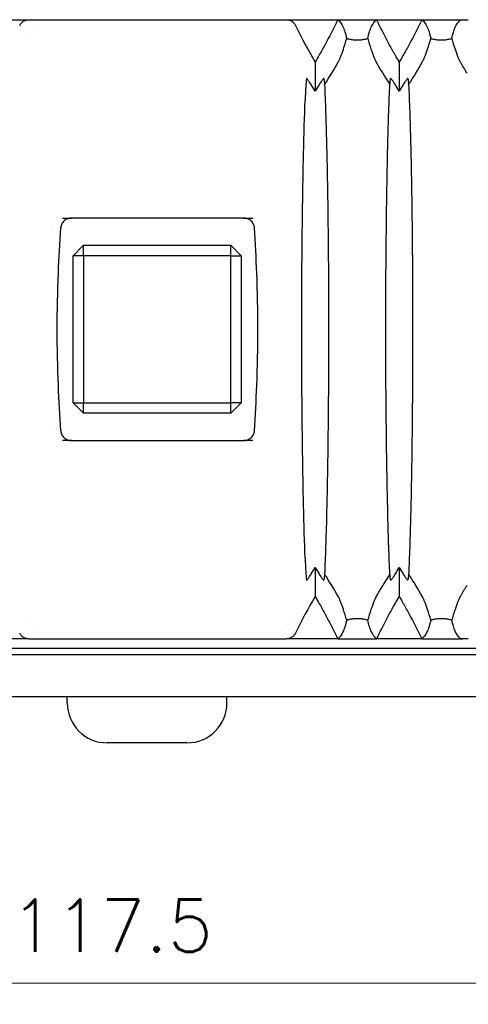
# Model space of a CAD drawing. Header units: millimetres. Extents: x 399 to 6076, y -1991 to 1602.
# Tile 259 of 324: x 5334 to 5355, y -247 to -200. Entities that reach past the tile are written whole.
import ezdxf

# ---------------------------------------------------------------- set-up
doc = ezdxf.new("R2010")
doc.units = ezdxf.units.MM
doc.layers.add('AM_5', color=3, linetype='Continuous', lineweight=25)
doc.layers.add('可見 (ISO)', color=7, linetype='Continuous', lineweight=25)
doc.styles.add('尺寸標註', font='romans.shx', dxfattribs={"bigfont": 'CHINESET.SHX'})
doc.dimstyles.new('CNS1$0', dxfattribs={"dimtxt": 2.5, "dimasz": 2.5, "dimexe": 1, "dimexo": 1, "dimgap": 1.5, "dimtad": 1, "dimtoh": 1, "dimdec": 1, "dimdsep": 46, "dimtxsty": '尺寸標註', "dimcen": 0, "dimclrd": 2, "dimclre": 2, "dimclrt": 1, "dimadec": 0, "dimazin": 2, "dimtp": 0.1, "dimtm": 0.1, "dimtfac": 0.71, "dimtdec": 1, "dimtmove": 0, "dimatfit": 0, "dimfxl": 0, "dimlwd": 13, "dimlwe": 13, "dimarcsym": 0})

# ---------------------------------------------------------------- blocks, each defined once
blk = doc.blocks.new('*D422')
at = {"layer": 'AM_5', "color": 2, "lineweight": 13}
for p, q in [((5279.53, -215.504), (5279.53, -246.661)), ((5397.05, -233.004), (5397.05, -246.661)), ((5282.03, -245.661), (5394.55, -245.661))]:
    blk.add_line(p, q, dxfattribs=at)
at = {"layer": 'AM_5', "color": 2}
for points in [[(5282.03, -245.245), (5282.03, -246.078), (5279.53, -245.661)], [(5394.55, -245.245), (5394.55, -246.078), (5397.05, -245.661)]]:
    blk.add_solid(points, dxfattribs=at)
at = {"layer": 'Defpoints', "color": 0}
for p in [(5279.53, -214.504), (5397.05, -232.004), (5397.05, -245.661)]:
    blk.add_point(p, dxfattribs=at)
at = {"layer": 'AM_5', "color": 1, "insert": (5338.29, -242.911), "char_height": 2.5, "attachment_point": 5, "style": '尺寸標註'}
blk.add_mtext('117.5', dxfattribs=at)

msp = doc.modelspace()

# ---------------------------------------------------------------- linework, layer by layer
at = {"layer": '可見 (ISO)'}
for p, q in [((5331.908, -199.754), (5334.36, -199.754)), ((5334.36, -199.754), (5346.601, -199.754)), ((5346.601, -199.754), (5349.052, -199.754)), ((5349.052, -199.754), (5350.908, -199.754)), ((5350.908, -199.754), (5353.052, -199.754)), ((5353.052, -199.754), (5354.989, -199.754)), ((5334.622, -200.104), (5334.622, -200.104)), ((5346.339, -200.104), (5346.339, -200.104)), ((5334.224, -200.504), (5334.223, -200.504)), ((5346.737, -200.504), (5346.737, -200.504)), ((5347.98, -201.773), (5347.98, -203.153)), ((5351.98, -201.773), (5351.98, -203.153)), ((5347.45, -203.504), (5347.45, -203.504)), ((5335.949, -209.204), (5336.386, -209.204)), ((5344.574, -209.204), (5336.386, -209.204)), ((5344.574, -209.204), (5345.011, -209.204)), ((5335.459, -209.663), (5335.459, -209.663)), ((5336.959, -210.504), (5336.459, -211.004)), ((5336.959, -210.504), (5343.959, -210.504)), ((5336.959, -211.004), (5336.959, -210.504)), ((5344.459, -211.004), (5343.959, -210.504)), ((5343.959, -211.004), (5343.959, -210.504)), ((5336.459, -218.004), (5336.459, -211.004)), ((5336.959, -211.004), (5336.459, -211.004)), ((5343.959, -211.004), (5336.959, -211.004)), ((5336.959, -211.004), (5336.959, -218.004)), ((5343.959, -218.004), (5343.959, -211.004)), ((5343.959, -211.004), (5344.459, -211.004)), ((5344.459, -211.004), (5344.459, -218.004)), ((5336.459, -218.004), (5336.959, -218.504)), ((5336.459, -218.004), (5336.959, -218.004)), ((5336.959, -218.004), (5343.959, -218.004)), ((5336.959, -218.504), (5336.959, -218.004)), ((5343.959, -218.504), (5344.459, -218.004)), ((5344.459, -218.004), (5343.959, -218.004)), ((5343.959, -218.504), (5343.959, -218.004)), ((5343.959, -218.504), (5336.959, -218.504)), ((5335.459, -219.346), (5335.459, -219.346)), ((5336.386, -219.804), (5335.949, -219.804)), ((5336.386, -219.804), (5344.574, -219.804)), ((5345.011, -219.804), (5344.574, -219.804)), ((5347.45, -225.504), (5347.45, -225.504)), ((5347.98, -225.856), (5347.98, -227.236)), ((5351.98, -225.856), (5351.98, -227.236)), ((5334.223, -228.504), (5334.224, -228.504)), ((5334.622, -228.904), (5334.622, -228.904)), ((5346.339, -228.904), (5346.339, -228.904)), ((5346.737, -228.504), (5346.737, -228.504)), ((5334.36, -229.254), (5331.908, -229.254)), ((5334.36, -229.254), (5346.601, -229.254)), ((5349.052, -229.254), (5346.601, -229.254)), ((5349.052, -229.254), (5350.908, -229.254)), ((5353.052, -229.254), (5350.908, -229.254)), ((5353.052, -229.254), (5354.989, -229.254)), ((5357.48, -229.704), (5293.48, -229.704)), ((5289.48, -230.004), (5361.48, -230.004)), ((5306.98, -232.004), (5382.05, -232.004)), ((5336.18, -232.304), (5336.18, -232.004)), ((5343.78, -232.304), (5343.78, -232.004)), ((5341.88, -234.204), (5338.08, -234.204))]:
    msp.add_line(p, q, dxfattribs=at)
for centre, start, end in [((5338.08, -232.304), 180, 270), ((5341.88, -232.304), 270, 0)]:
    msp.add_arc(centre, 1.9, start, end, dxfattribs=at)
for centre, major_axis, ratio, start_param, end_param in [((5368.762, -188.521), (5.381, -25.41), 0.942361, 4.975619, 5.052312), ((5326.766, -190.795), (24.612, -4.722), 0.903498, 5.933636, 5.989445), ((5373.195, -190.795), (-24.612, -4.722), 0.903498, 0.293741, 0.349549), ((5330.766, -190.795), (24.612, -4.722), 0.903498, 5.933636, 5.989445), ((5377.188, -190.812), (-24.614, -4.66), 0.903355, 0.295959, 0.320201), ((5391.134, -6007.506), (42.819, -5807.773), 0.004238, 3.172782, 3.17292), ((5326.766, -238.214), (24.612, 4.722), 0.903498, 0.293741, 0.349549), ((5373.195, -238.214), (-24.612, 4.722), 0.903498, 5.933636, 5.989445), ((5330.766, -238.214), (24.612, 4.722), 0.903498, 0.293741, 0.349549), ((5377.188, -238.197), (-24.614, 4.66), 0.903355, 5.962984, 5.987226), ((5368.767, -240.491), (-5.366, -25.417), 0.942457, 4.371872, 4.448555)]:
    msp.add_ellipse(centre, major_axis=major_axis, ratio=ratio, start_param=start_param, end_param=end_param, dxfattribs=at)
for points, knots in [([(5333.919, -200.028), (5333.939, -199.988), (5333.964, -199.951), (5334.025, -199.883), (5334.06, -199.853), (5334.139, -199.804), (5334.181, -199.785), (5334.27, -199.761), (5334.314, -199.754), (5334.36, -199.754)], [0, 0, 0, 0, 0.0135204, 0.0135204, 0.02746573, 0.02746573, 0.04149223, 0.04149223, 0.05500717, 0.05500717, 0.05500717, 0.05500717]), ([(5346.601, -199.754), (5346.646, -199.754), (5346.69, -199.761), (5346.778, -199.785), (5346.821, -199.804), (5346.9, -199.853), (5346.936, -199.883), (5346.996, -199.951), (5347.021, -199.988), (5347.041, -200.028)], [0.00000001, 0.00000001, 0.00000001, 0.00000001, 0.01347717, 0.01347717, 0.02746432, 0.02746432, 0.0414418, 0.0414418, 0.05499345, 0.05499345, 0.05499345, 0.05499345]), ([(5349.052, -199.754), (5348.888, -200.098), (5348.716, -200.439), (5348.448, -200.944), (5348.357, -201.112), (5348.217, -201.361), (5348.17, -201.444), (5348.076, -201.609), (5347.99, -201.757), (5347.98, -201.773)], [0.000001, 0.000001, 0.000001, 0.000001, 0.1158104, 0.1158104, 0.1736801, 0.1736801, 0.2025589, 0.2025589, 0.2315337, 0.2315337, 0.2315337, 0.2315337]), ([(5349.052, -199.754), (5349.147, -199.826), (5349.228, -199.937), (5349.37, -200.236), (5349.43, -200.424), (5349.48, -200.65)], [0.000001, 0.000001, 0.000001, 0.000001, 0.3426564, 0.3426564, 0.6852179, 0.6852179, 0.6852179, 0.6852179]), ([(5350.48, -200.65), (5350.53, -200.424), (5350.59, -200.236), (5350.732, -199.937), (5350.814, -199.826), (5350.908, -199.754)], [0.000001, 0.000001, 0.000001, 0.000001, 0.3426184, 0.3426184, 0.6852542, 0.6852542, 0.6852542, 0.6852542]), ([(5351.98, -201.773), (5351.971, -201.757), (5351.885, -201.609), (5351.79, -201.444), (5351.743, -201.361), (5351.604, -201.112), (5351.513, -200.944), (5351.244, -200.439), (5351.073, -200.098), (5350.908, -199.754)], [0.000001, 0.000001, 0.000001, 0.000001, 0.00576801, 0.00576801, 0.01151589, 0.01151589, 0.02303402, 0.02303402, 0.04608415, 0.04608415, 0.04608415, 0.04608415]), ([(5353.052, -199.754), (5352.888, -200.098), (5352.716, -200.439), (5352.448, -200.944), (5352.357, -201.112), (5352.217, -201.361), (5352.17, -201.444), (5352.076, -201.609), (5351.99, -201.757), (5351.98, -201.773)], [0.000001, 0.000001, 0.000001, 0.000001, 0.1158104, 0.1158104, 0.1736801, 0.1736801, 0.2025589, 0.2025589, 0.2315337, 0.2315337, 0.2315337, 0.2315337]), ([(5353.052, -199.754), (5353.147, -199.826), (5353.228, -199.937), (5353.37, -200.236), (5353.43, -200.424), (5353.48, -200.65)], [0.000001, 0.000001, 0.000001, 0.000001, 0.3426564, 0.3426564, 0.6852179, 0.6852179, 0.6852179, 0.6852179]), ([(5354.48, -200.65), (5354.527, -200.439), (5354.582, -200.261), (5354.712, -199.973), (5354.786, -199.863), (5354.87, -199.786)], [0.000001, 0.000001, 0.000001, 0.000001, 0.3193531, 0.3193531, 0.6386752, 0.6386752, 0.6386752, 0.6386752]), ([(5354.87, -199.786), (5354.877, -199.78), (5354.891, -199.775), (5354.935, -199.763), (5354.963, -199.758), (5354.989, -199.754)], [0, 0, 0, 0, 0.02411063, 0.02411063, 0.05134497, 0.05134497, 0.05134497, 0.05134497]), ([(5354.989, -199.754), (5355.026, -199.754), (5355.068, -199.754), (5355.155, -199.754), (5355.198, -199.754), (5355.249, -199.754), (5355.258, -199.754), (5355.266, -199.754)], [-0.0448, -0.0448, -0.0448, -0.0448, -0.02032633, -0.02032633, 0, 0, 0.00361115, 0.00361115, 0.00361115, 0.00361115]), ([(5349.088, -201.754), (5349.095, -201.742), (5349.102, -201.728), (5349.118, -201.699), (5349.125, -201.682), (5349.152, -201.624), (5349.171, -201.579), (5349.235, -201.422), (5349.281, -201.29), (5349.381, -200.984), (5349.435, -200.806), (5349.48, -200.65)], [0, 0, 0, 0, 0.0047042, 0.0047042, 0.0100974, 0.0100974, 0.0241052, 0.0241052, 0.0657013, 0.0657013, 0.1178924, 0.1178924, 0.1178924, 0.1178924]), ([(5349.48, -200.65), (5349.531, -200.664), (5349.59, -200.678), (5349.708, -200.699), (5349.764, -200.706), (5349.876, -200.715), (5349.927, -200.717), (5350.034, -200.717), (5350.086, -200.715), (5350.197, -200.706), (5350.254, -200.699), (5350.371, -200.678), (5350.43, -200.664), (5350.48, -200.65)], [-0.1247327, -0.1247327, -0.1247327, -0.1247327, -0.0982902, -0.0982902, -0.0783586, -0.0783586, -0.0623217, -0.0623217, -0.0462805, -0.0462805, -0.0263058, -0.0263058, -0.000001, -0.000001, -0.000001, -0.000001]), ([(5350.48, -200.65), (5350.526, -200.806), (5350.58, -200.985), (5350.68, -201.29), (5350.726, -201.422), (5350.789, -201.58), (5350.808, -201.624), (5350.835, -201.682), (5350.843, -201.699), (5350.858, -201.728), (5350.865, -201.742), (5350.872, -201.754)], [0.000001, 0.000001, 0.000001, 0.000001, 0.0714924, 0.0714924, 0.1277503, 0.1277503, 0.146606, 0.146606, 0.1538685, 0.1538685, 0.1602048, 0.1602048, 0.1602048, 0.1602048]), ([(5353.088, -201.754), (5353.095, -201.742), (5353.102, -201.728), (5353.118, -201.699), (5353.125, -201.682), (5353.152, -201.624), (5353.171, -201.579), (5353.235, -201.422), (5353.281, -201.29), (5353.381, -200.984), (5353.435, -200.806), (5353.48, -200.65)], [0, 0, 0, 0, 0.0047042, 0.0047042, 0.0100974, 0.0100974, 0.0241052, 0.0241052, 0.0657013, 0.0657013, 0.1178924, 0.1178924, 0.1178924, 0.1178924]), ([(5353.48, -200.65), (5353.531, -200.664), (5353.59, -200.678), (5353.708, -200.699), (5353.764, -200.706), (5353.876, -200.715), (5353.927, -200.717), (5354.034, -200.717), (5354.086, -200.715), (5354.197, -200.706), (5354.254, -200.699), (5354.371, -200.678), (5354.43, -200.664), (5354.48, -200.65)], [-0.1247327, -0.1247327, -0.1247327, -0.1247327, -0.0982902, -0.0982902, -0.0783586, -0.0783586, -0.0623217, -0.0623217, -0.0462805, -0.0462805, -0.0263058, -0.0263058, -0.000001, -0.000001, -0.000001, -0.000001]), ([(5354.48, -200.65), (5354.526, -200.806), (5354.58, -200.985), (5354.68, -201.29), (5354.726, -201.422), (5354.789, -201.58), (5354.808, -201.624), (5354.835, -201.682), (5354.843, -201.699), (5354.858, -201.728), (5354.865, -201.742), (5354.872, -201.754)], [0.000001, 0.000001, 0.000001, 0.000001, 0.0714924, 0.0714924, 0.1277503, 0.1277503, 0.146606, 0.146606, 0.1538685, 0.1538685, 0.1602048, 0.1602048, 0.1602048, 0.1602048]), ([(5347.564, -202.588), (5347.553, -202.678), (5347.542, -202.806), (5347.521, -203.145), (5347.511, -203.354), (5347.501, -203.599)], [0, 0, 0, 0, 0.1132402, 0.1132402, 0.2273799, 0.2273799, 0.2273799, 0.2273799]), ([(5347.98, -203.153), (5347.92, -203.054), (5347.857, -202.951), (5347.778, -202.828), (5347.76, -202.8), (5347.706, -202.718), (5347.675, -202.673), (5347.63, -202.612), (5347.613, -202.59), (5347.589, -202.565), (5347.582, -202.559), (5347.571, -202.555), (5347.568, -202.557), (5347.568, -202.563)], [-0.08024384, -0.08024384, -0.08024384, -0.08024384, -0.05244875, -0.05244875, -0.04403813, -0.04403813, -0.02725332, -0.02725332, -0.01524627, -0.01524627, -0.00747113, -0.00747113, -0.000001, -0.000001, -0.000001, -0.000001]), ([(5348.393, -202.563), (5348.392, -202.557), (5348.389, -202.555), (5348.379, -202.559), (5348.371, -202.565), (5348.348, -202.59), (5348.33, -202.612), (5348.285, -202.673), (5348.254, -202.719), (5348.2, -202.8), (5348.182, -202.829), (5348.103, -202.951), (5348.04, -203.054), (5347.98, -203.153)], [-0.1004113, -0.1004113, -0.1004113, -0.1004113, -0.0910518, -0.0910518, -0.0813066, -0.0813066, -0.0662747, -0.0662747, -0.0452497, -0.0452497, -0.0347369, -0.0347369, -0.000001, -0.000001, -0.000001, -0.000001]), ([(5348.393, -202.563), (5348.399, -202.609), (5348.405, -202.656), (5348.416, -202.751), (5348.422, -202.799), (5348.428, -202.848)], [0.000001, 0.000001, 0.000001, 0.000001, 0.0584689, 0.0584689, 0.1165144, 0.1165144, 0.1165144, 0.1165144]), ([(5351.532, -202.848), (5351.538, -202.799), (5351.544, -202.751), (5351.556, -202.656), (5351.562, -202.609), (5351.568, -202.563)], [0.000001, 0.000001, 0.000001, 0.000001, 0.0583626, 0.0583626, 0.1171488, 0.1171488, 0.1171488, 0.1171488]), ([(5351.98, -203.153), (5351.92, -203.054), (5351.857, -202.951), (5351.778, -202.828), (5351.76, -202.8), (5351.706, -202.718), (5351.675, -202.673), (5351.63, -202.612), (5351.613, -202.59), (5351.589, -202.565), (5351.582, -202.559), (5351.571, -202.555), (5351.568, -202.557), (5351.568, -202.563)], [-0.08024384, -0.08024384, -0.08024384, -0.08024384, -0.05244875, -0.05244875, -0.04403813, -0.04403813, -0.02725332, -0.02725332, -0.01524627, -0.01524627, -0.00747113, -0.00747113, -0.000001, -0.000001, -0.000001, -0.000001]), ([(5352.393, -202.563), (5352.392, -202.557), (5352.389, -202.555), (5352.379, -202.559), (5352.371, -202.565), (5352.348, -202.59), (5352.33, -202.612), (5352.285, -202.673), (5352.254, -202.719), (5352.2, -202.8), (5352.182, -202.829), (5352.103, -202.951), (5352.04, -203.054), (5351.98, -203.153)], [-0.1004113, -0.1004113, -0.1004113, -0.1004113, -0.0910518, -0.0910518, -0.0813066, -0.0813066, -0.0662747, -0.0662747, -0.0452497, -0.0452497, -0.0347369, -0.0347369, -0.000001, -0.000001, -0.000001, -0.000001]), ([(5352.393, -202.563), (5352.399, -202.609), (5352.405, -202.656), (5352.416, -202.751), (5352.422, -202.799), (5352.428, -202.848)], [0.000001, 0.000001, 0.000001, 0.000001, 0.0584689, 0.0584689, 0.1165144, 0.1165144, 0.1165144, 0.1165144]), ([(5348.428, -202.848), (5348.463, -203.634), (5348.494, -204.574), (5348.548, -206.715), (5348.57, -207.911), (5348.607, -210.876), (5348.618, -212.684), (5348.618, -216.309), (5348.607, -218.118), (5348.57, -221.087), (5348.548, -222.285), (5348.495, -224.432), (5348.463, -225.374), (5348.428, -226.161)], [0.000001, 0.000001, 0.000001, 0.000001, 0.408065, 0.408065, 0.818786, 0.818786, 1.357583, 1.357583, 1.896436, 1.896436, 2.308017, 2.308017, 2.716908, 2.716908, 2.716908, 2.716908]), ([(5351.532, -226.161), (5351.497, -225.375), (5351.466, -224.435), (5351.413, -222.294), (5351.391, -221.098), (5351.353, -218.133), (5351.342, -216.325), (5351.342, -212.7), (5351.353, -210.891), (5351.39, -207.922), (5351.412, -206.724), (5351.466, -204.577), (5351.497, -203.635), (5351.532, -202.848)], [0.000001, 0.000001, 0.000001, 0.000001, 0.408065, 0.408065, 0.818786, 0.818786, 1.357583, 1.357583, 1.896436, 1.896436, 2.308017, 2.308017, 2.716908, 2.716908, 2.716908, 2.716908]), ([(5352.428, -202.848), (5352.463, -203.634), (5352.494, -204.574), (5352.548, -206.715), (5352.57, -207.911), (5352.607, -210.876), (5352.618, -212.684), (5352.618, -216.309), (5352.607, -218.118), (5352.57, -221.087), (5352.548, -222.285), (5352.495, -224.432), (5352.463, -225.374), (5352.428, -226.161)], [0.000001, 0.000001, 0.000001, 0.000001, 0.408065, 0.408065, 0.818786, 0.818786, 1.357583, 1.357583, 1.896436, 1.896436, 2.308017, 2.308017, 2.716908, 2.716908, 2.716908, 2.716908]), ([(5347.501, -225.41), (5347.474, -224.663), (5347.449, -223.811), (5347.406, -221.929), (5347.388, -220.903), (5347.353, -218.132), (5347.342, -216.324), (5347.342, -212.699), (5347.353, -210.89), (5347.388, -208.116), (5347.406, -207.088), (5347.449, -205.201), (5347.474, -204.348), (5347.501, -203.599)], [0.000001, 0.000001, 0.000001, 0.000001, 0.347263, 0.347263, 0.696748, 0.696748, 1.236931, 1.236931, 1.777162, 1.777162, 2.127375, 2.127375, 2.47533, 2.47533, 2.47533, 2.47533]), ([(5336.386, -209.204), (5336.324, -209.204), (5336.262, -209.215), (5336.141, -209.259), (5336.084, -209.294), (5335.986, -209.381), (5335.946, -209.434), (5335.89, -209.549), (5335.874, -209.611), (5335.87, -209.674)], [-0.07695637, -0.07695637, -0.07695637, -0.07695637, -0.05829865, -0.05829865, -0.03852871, -0.03852871, -0.01889336, -0.01889336, 0, 0, 0, 0]), ([(5345.09, -209.674), (5345.086, -209.611), (5345.07, -209.55), (5345.014, -209.434), (5344.974, -209.381), (5344.876, -209.294), (5344.819, -209.26), (5344.699, -209.215), (5344.637, -209.204), (5344.574, -209.204)], [-0.07705692, -0.07705692, -0.07705692, -0.07705692, -0.05816651, -0.05816651, -0.03850763, -0.03850763, -0.01871181, -0.01871181, 0, 0, 0, 0]), ([(5335.87, -219.335), (5335.824, -218.617), (5335.786, -217.904), (5335.723, -216.288), (5335.705, -215.402), (5335.705, -213.607), (5335.723, -212.721), (5335.786, -211.105), (5335.824, -210.392), (5335.87, -209.674)], [-0.9706542, -0.9706542, -0.9706542, -0.9706542, -0.7547435, -0.7547435, -0.4853276, -0.4853276, -0.2159117, -0.2159117, -0.000001, -0.000001, -0.000001, -0.000001]), ([(5345.09, -219.335), (5345.136, -218.617), (5345.174, -217.904), (5345.237, -216.288), (5345.255, -215.402), (5345.255, -213.607), (5345.237, -212.721), (5345.174, -211.105), (5345.136, -210.392), (5345.09, -209.674)], [0.000001, 0.000001, 0.000001, 0.000001, 0.2159117, 0.2159117, 0.4853276, 0.4853276, 0.7547435, 0.7547435, 0.9706542, 0.9706542, 0.9706542, 0.9706542]), ([(5335.87, -219.335), (5335.874, -219.398), (5335.89, -219.459), (5335.946, -219.575), (5335.986, -219.628), (5336.084, -219.715), (5336.141, -219.749), (5336.262, -219.794), (5336.324, -219.804), (5336.386, -219.804)], [-0.07705692, -0.07705692, -0.07705692, -0.07705692, -0.05816651, -0.05816651, -0.03850763, -0.03850763, -0.01871181, -0.01871181, 0, 0, 0, 0]), ([(5344.574, -219.804), (5344.637, -219.804), (5344.699, -219.794), (5344.819, -219.75), (5344.876, -219.715), (5344.974, -219.628), (5345.014, -219.575), (5345.07, -219.46), (5345.086, -219.398), (5345.09, -219.335)], [-0.07695637, -0.07695637, -0.07695637, -0.07695637, -0.05829865, -0.05829865, -0.03852871, -0.03852871, -0.01889336, -0.01889336, 0, 0, 0, 0]), ([(5347.501, -225.41), (5347.511, -225.653), (5347.52, -225.861), (5347.542, -226.202), (5347.553, -226.33), (5347.564, -226.421)], [0, 0, 0, 0, 0.1133205, 0.1133205, 0.2273304, 0.2273304, 0.2273304, 0.2273304]), ([(5347.568, -226.446), (5347.568, -226.452), (5347.571, -226.454), (5347.582, -226.45), (5347.589, -226.444), (5347.613, -226.419), (5347.63, -226.397), (5347.675, -226.336), (5347.707, -226.29), (5347.76, -226.209), (5347.779, -226.18), (5347.857, -226.058), (5347.92, -225.955), (5347.98, -225.856)], [-0.1004113, -0.1004113, -0.1004113, -0.1004113, -0.0910518, -0.0910518, -0.0813066, -0.0813066, -0.0662747, -0.0662747, -0.0452497, -0.0452497, -0.0347369, -0.0347369, -0.000001, -0.000001, -0.000001, -0.000001]), ([(5347.98, -225.856), (5348.04, -225.955), (5348.104, -226.058), (5348.182, -226.181), (5348.2, -226.209), (5348.254, -226.291), (5348.285, -226.336), (5348.33, -226.397), (5348.348, -226.419), (5348.371, -226.444), (5348.379, -226.45), (5348.389, -226.454), (5348.392, -226.452), (5348.393, -226.446)], [-0.08024384, -0.08024384, -0.08024384, -0.08024384, -0.05244875, -0.05244875, -0.04403813, -0.04403813, -0.02725332, -0.02725332, -0.01524627, -0.01524627, -0.00747113, -0.00747113, -0.000001, -0.000001, -0.000001, -0.000001]), ([(5351.568, -226.446), (5351.568, -226.452), (5351.571, -226.454), (5351.582, -226.45), (5351.589, -226.444), (5351.613, -226.419), (5351.63, -226.397), (5351.675, -226.336), (5351.707, -226.29), (5351.76, -226.209), (5351.779, -226.18), (5351.857, -226.058), (5351.92, -225.955), (5351.98, -225.856)], [-0.1004113, -0.1004113, -0.1004113, -0.1004113, -0.0910518, -0.0910518, -0.0813066, -0.0813066, -0.0662747, -0.0662747, -0.0452497, -0.0452497, -0.0347369, -0.0347369, -0.000001, -0.000001, -0.000001, -0.000001]), ([(5351.98, -225.856), (5352.04, -225.955), (5352.104, -226.058), (5352.182, -226.181), (5352.2, -226.209), (5352.254, -226.291), (5352.285, -226.336), (5352.33, -226.397), (5352.348, -226.419), (5352.371, -226.444), (5352.379, -226.45), (5352.389, -226.454), (5352.392, -226.452), (5352.393, -226.446)], [-0.08024384, -0.08024384, -0.08024384, -0.08024384, -0.05244875, -0.05244875, -0.04403813, -0.04403813, -0.02725332, -0.02725332, -0.01524627, -0.01524627, -0.00747113, -0.00747113, -0.000001, -0.000001, -0.000001, -0.000001]), ([(5348.428, -226.161), (5348.422, -226.21), (5348.416, -226.258), (5348.405, -226.353), (5348.399, -226.399), (5348.393, -226.446)], [0.000001, 0.000001, 0.000001, 0.000001, 0.0583626, 0.0583626, 0.1171488, 0.1171488, 0.1171488, 0.1171488]), ([(5351.568, -226.446), (5351.562, -226.399), (5351.556, -226.353), (5351.544, -226.258), (5351.538, -226.21), (5351.532, -226.161)], [0.000001, 0.000001, 0.000001, 0.000001, 0.0584689, 0.0584689, 0.1165144, 0.1165144, 0.1165144, 0.1165144]), ([(5352.428, -226.161), (5352.422, -226.21), (5352.416, -226.258), (5352.405, -226.353), (5352.399, -226.399), (5352.393, -226.446)], [0.000001, 0.000001, 0.000001, 0.000001, 0.0583626, 0.0583626, 0.1171488, 0.1171488, 0.1171488, 0.1171488]), ([(5355.15, -226.776), (5355.153, -226.771), (5355.155, -226.767), (5355.158, -226.763), (5355.164, -226.754), (5355.17, -226.745), (5355.176, -226.738), (5355.187, -226.725), (5355.197, -226.715), (5355.206, -226.707)], [0, 0, 0, 0, 0.0000161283, 0.0000161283, 0.0000161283, 0.0000546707, 0.0000546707, 0.0000546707, 0.0001219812, 0.0001219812, 0.0001219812, 0.0001219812]), ([(5347.98, -227.236), (5347.99, -227.252), (5348.076, -227.4), (5348.17, -227.565), (5348.217, -227.648), (5348.357, -227.897), (5348.448, -228.065), (5348.716, -228.57), (5348.888, -228.911), (5349.052, -229.254)], [0.000001, 0.000001, 0.000001, 0.000001, 0.00576801, 0.00576801, 0.01151589, 0.01151589, 0.02303401, 0.02303401, 0.04608415, 0.04608415, 0.04608415, 0.04608415]), ([(5349.48, -228.359), (5349.435, -228.203), (5349.381, -228.024), (5349.281, -227.719), (5349.235, -227.587), (5349.171, -227.429), (5349.152, -227.385), (5349.125, -227.327), (5349.117, -227.31), (5349.102, -227.281), (5349.095, -227.267), (5349.088, -227.255)], [0.000001, 0.000001, 0.000001, 0.000001, 0.0714922, 0.0714922, 0.1278125, 0.1278125, 0.1466939, 0.1466939, 0.1539664, 0.1539664, 0.1603115, 0.1603115, 0.1603115, 0.1603115]), ([(5350.872, -227.255), (5350.865, -227.267), (5350.858, -227.281), (5350.843, -227.31), (5350.835, -227.327), (5350.808, -227.385), (5350.789, -227.43), (5350.726, -227.587), (5350.68, -227.719), (5350.579, -228.025), (5350.526, -228.203), (5350.48, -228.359)], [0, 0, 0, 0, 0.0047033, 0.0047033, 0.0100954, 0.0100954, 0.0241002, 0.0241002, 0.0656763, 0.0656763, 0.1177835, 0.1177835, 0.1177835, 0.1177835]), ([(5350.908, -229.254), (5351.073, -228.911), (5351.244, -228.57), (5351.513, -228.065), (5351.604, -227.897), (5351.743, -227.648), (5351.79, -227.565), (5351.885, -227.4), (5351.971, -227.252), (5351.98, -227.236)], [0.000001, 0.000001, 0.000001, 0.000001, 0.1158103, 0.1158103, 0.1736801, 0.1736801, 0.2025589, 0.2025589, 0.2315337, 0.2315337, 0.2315337, 0.2315337]), ([(5351.98, -227.236), (5351.99, -227.252), (5352.076, -227.4), (5352.17, -227.565), (5352.217, -227.648), (5352.357, -227.897), (5352.448, -228.065), (5352.716, -228.57), (5352.888, -228.911), (5353.052, -229.254)], [0.000001, 0.000001, 0.000001, 0.000001, 0.00576801, 0.00576801, 0.01151589, 0.01151589, 0.02303401, 0.02303401, 0.04608415, 0.04608415, 0.04608415, 0.04608415]), ([(5353.48, -228.359), (5353.435, -228.203), (5353.381, -228.024), (5353.281, -227.719), (5353.235, -227.587), (5353.171, -227.429), (5353.152, -227.385), (5353.125, -227.327), (5353.117, -227.31), (5353.102, -227.281), (5353.095, -227.267), (5353.088, -227.255)], [0.000001, 0.000001, 0.000001, 0.000001, 0.0714922, 0.0714922, 0.1278125, 0.1278125, 0.1466939, 0.1466939, 0.1539664, 0.1539664, 0.1603115, 0.1603115, 0.1603115, 0.1603115]), ([(5354.872, -227.255), (5354.865, -227.267), (5354.858, -227.281), (5354.843, -227.31), (5354.835, -227.327), (5354.808, -227.385), (5354.789, -227.43), (5354.726, -227.587), (5354.68, -227.719), (5354.579, -228.025), (5354.526, -228.203), (5354.48, -228.359)], [0, 0, 0, 0, 0.0047033, 0.0047033, 0.0100954, 0.0100954, 0.0241002, 0.0241002, 0.0656763, 0.0656763, 0.1177835, 0.1177835, 0.1177835, 0.1177835]), ([(5349.48, -228.359), (5349.43, -228.585), (5349.37, -228.773), (5349.228, -229.072), (5349.147, -229.183), (5349.052, -229.254)], [0.000001, 0.000001, 0.000001, 0.000001, 0.3426188, 0.3426188, 0.6852542, 0.6852542, 0.6852542, 0.6852542]), ([(5350.48, -228.359), (5350.429, -228.345), (5350.37, -228.331), (5350.253, -228.31), (5350.196, -228.303), (5350.085, -228.294), (5350.033, -228.292), (5349.926, -228.292), (5349.875, -228.294), (5349.763, -228.303), (5349.707, -228.31), (5349.589, -228.331), (5349.531, -228.345), (5349.48, -228.359)], [-0.1247328, -0.1247328, -0.1247328, -0.1247328, -0.0982905, -0.0982905, -0.0783586, -0.0783586, -0.0623217, -0.0623217, -0.0462805, -0.0462805, -0.0263056, -0.0263056, -0.000001, -0.000001, -0.000001, -0.000001]), ([(5350.908, -229.254), (5350.814, -229.183), (5350.732, -229.072), (5350.59, -228.773), (5350.53, -228.585), (5350.48, -228.359)], [0.000001, 0.000001, 0.000001, 0.000001, 0.3426564, 0.3426564, 0.6852179, 0.6852179, 0.6852179, 0.6852179]), ([(5353.48, -228.359), (5353.43, -228.585), (5353.37, -228.773), (5353.228, -229.072), (5353.147, -229.183), (5353.052, -229.254)], [0.000001, 0.000001, 0.000001, 0.000001, 0.3426188, 0.3426188, 0.6852542, 0.6852542, 0.6852542, 0.6852542]), ([(5354.48, -228.359), (5354.429, -228.345), (5354.37, -228.331), (5354.253, -228.31), (5354.196, -228.303), (5354.085, -228.294), (5354.033, -228.292), (5353.926, -228.292), (5353.875, -228.294), (5353.763, -228.303), (5353.707, -228.31), (5353.589, -228.331), (5353.531, -228.345), (5353.48, -228.359)], [-0.1247328, -0.1247328, -0.1247328, -0.1247328, -0.0982905, -0.0982905, -0.0783586, -0.0783586, -0.0623217, -0.0623217, -0.0462805, -0.0462805, -0.0263056, -0.0263056, -0.000001, -0.000001, -0.000001, -0.000001]), ([(5354.87, -229.223), (5354.786, -229.146), (5354.712, -229.036), (5354.582, -228.748), (5354.527, -228.57), (5354.48, -228.359)], [0.0000013, 0.0000013, 0.0000013, 0.0000013, 0.3193476, 0.3193476, 0.6386465, 0.6386465, 0.6386465, 0.6386465]), ([(5334.36, -229.254), (5334.315, -229.254), (5334.27, -229.248), (5334.182, -229.224), (5334.139, -229.205), (5334.06, -229.156), (5334.025, -229.126), (5333.964, -229.058), (5333.939, -229.021), (5333.919, -228.981)], [0.00000001, 0.00000001, 0.00000001, 0.00000001, 0.01347717, 0.01347717, 0.02746432, 0.02746432, 0.0414418, 0.0414418, 0.05499345, 0.05499345, 0.05499345, 0.05499345]), ([(5347.041, -228.981), (5347.021, -229.021), (5346.996, -229.058), (5346.936, -229.126), (5346.9, -229.155), (5346.822, -229.205), (5346.779, -229.224), (5346.691, -229.248), (5346.646, -229.254), (5346.601, -229.254)], [0, 0, 0, 0, 0.0135204, 0.0135204, 0.02746573, 0.02746573, 0.04149223, 0.04149223, 0.05500717, 0.05500717, 0.05500717, 0.05500717]), ([(5354.989, -229.254), (5354.963, -229.25), (5354.935, -229.246), (5354.891, -229.234), (5354.877, -229.229), (5354.87, -229.223)], [0.00000916, 0.00000916, 0.00000916, 0.00000916, 0.02055785, 0.02055785, 0.0387553, 0.0387553, 0.0387553, 0.0387553]), ([(5355.266, -229.254), (5355.258, -229.254), (5355.25, -229.254), (5355.196, -229.254), (5355.155, -229.254), (5355.069, -229.254), (5355.026, -229.254), (5354.989, -229.254)], [-0.00389906, -0.00389906, -0.00389906, -0.00389906, 0, 0, 0.0207479, 0.0207479, 0.04532279, 0.04532279, 0.04532279, 0.04532279])]:
    msp.add_open_spline(points, degree=3, knots=knots, dxfattribs=at)
for points in [[(5355.206, -202.302), (5355.189, -202.287), (5355.169, -202.266), (5355.15, -202.233)], [(5347.568, -226.446), (5347.567, -226.437), (5347.565, -226.429), (5347.564, -226.421)]]:
    msp.add_open_spline(points, degree=3, dxfattribs=at)

# ---------------------------------------------------------------- dimensions: what is measured, and where the dimension line sits
at = {"layer": 'AM_5'}
dim = msp.add_linear_dim(base=(5397.05, -245.661), p1=(5279.53, -214.504), p2=(5397.05, -232.004), dimstyle='CNS1$0', override={"dimfxl": 4, "dimarcsym": 1}, dxfattribs=at)
dim.commit()
dim.dimension.update_dxf_attribs({"geometry": '*D422', "text_midpoint": (5338.29, -242.911)})

doc.saveas('drawing.dxf')
